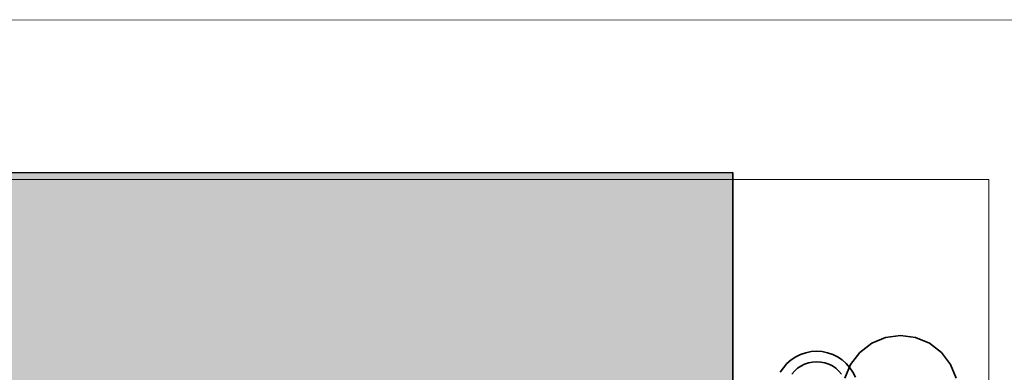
# Model space of a CAD drawing. Extents: x -223 to 557, y -138 to 606.
# Tile 320 of 347: x 274.68 to 284.06, y 356.96 to 360.31. Entities that reach past the tile are written whole.
import ezdxf
from ezdxf.lldxf.tags import DXFTag

# ---------------------------------------------------------------- set-up
doc = ezdxf.new("R2010")
doc.units = 0
doc.layers.get('0').update_dxf_attribs({"lineweight": 35})
doc.layers.add('5_EG-AUSBAU', color=7, linetype='Continuous', lineweight=25)
doc.layers.add('5_EG-HLSE', color=7, linetype='Continuous', lineweight=25)
for name, color, linetype, lineweight, true_color in [('H_Heizkoerper', 1, 'Continuous', 35, 0xff0000), ('H_Heizkoerperflaeche', 7, 'Continuous', 35, 0xc0c0c0), ('H_Vorlauf', 1, 'Continuous', 35, 0xff0000)]:
    doc.layers.add(name, color=color, linetype=linetype, lineweight=lineweight, true_color=true_color)
tags = doc.linetypes.add('ALL_S14', pattern=[0.002, 0.001, -0.001]).pattern_tags.tags
tags[6:7] = [DXFTag(74, 4), DXFTag(75, 0), DXFTag(340, '0'), DXFTag(46, 1.0), DXFTag(50, 0.0), DXFTag(44, 0.0), DXFTag(45, 0.0)]
tags[4:5] = [DXFTag(74, 4), DXFTag(75, 0), DXFTag(340, '0'), DXFTag(46, 1.0), DXFTag(50, 0.0), DXFTag(44, 0.0), DXFTag(45, 0.0)]

# ---------------------------------------------------------------- blocks, each defined once
blk = doc.blocks.new('Referenz-A07ALDUO1N', base_point=(-167.6747, -99.33))
at = {"layer": '5_EG-AUSBAU', "color": 0, "lineweight": 13}
blk.add_line((263.2854, 360.3031), (284.5566, 360.3133), dxfattribs=at)
at = {"layer": '5_EG-HLSE', "color": 0, "linetype": 'ALL_S14', "lineweight": 13, "ltscale": 0.13}
for p, q in [((263.9148, 358.7912), (283.9148, 358.7912)), ((283.9148, 358.7912), (283.9148, 356.7912)), ((283.9148, 358.7912), (283.9148, 358.7912))]:
    blk.add_line(p, q, dxfattribs=at)
blk = doc.blocks.new('Heizkörper-A07ALDUY1N', base_point=(254.7664, 350.314))
at = {"color": 0, "linetype": 'ByBlock', "lineweight": -2, "ltscale": 0.35}
for p, q in [((264.913, 358.8564), (281.473, 358.8575)), ((281.473, 358.8575), (281.4733, 354.6575))]:
    blk.add_line(p, q, dxfattribs=at)
at = {"layer": 'H_Heizkoerperflaeche', "linetype": 'ByBlock', "lineweight": -2, "ltscale": 0.35}
for points in [[(281.473, 358.8564), (264.913, 358.8564), (281.473, 358.8575)], [(264.9133, 354.6575), (281.473, 358.8564), (264.913, 358.8564)], [(281.4733, 354.6575), (264.9133, 354.6575), (281.473, 358.8564)]]:
    blk.add_solid(points, dxfattribs=at)
at = {"layer": 'H_Vorlauf', "color": 0, "linetype": 'ByBlock', "lineweight": -2, "ltscale": 0.35}
for p, q in [((282.12, 357.1271), (282.0731, 357.1039)), ((282.1696, 357.1439), (282.12, 357.1271)), ((282.2209, 357.1541), (282.1696, 357.1439)), ((282.2731, 357.1575), (282.2209, 357.1541)), ((282.3253, 357.1541), (282.2731, 357.1575)), ((282.3766, 357.1439), (282.3253, 357.1541)), ((282.4262, 357.1271), (282.3766, 357.1439)), ((282.4731, 357.104), (282.4262, 357.1271)), ((281.9903, 357.0404), (281.9558, 357.001)), ((282.0296, 357.0749), (281.9903, 357.0404)), ((282.0731, 357.1039), (282.0296, 357.0749)), ((282.1583, 357.0347), (282.1231, 357.0173)), ((282.1955, 357.0473), (282.1583, 357.0347)), ((282.2339, 357.055), (282.1955, 357.0473)), ((282.2731, 357.0575), (282.2339, 357.055)), ((282.3123, 357.055), (282.2731, 357.0575)), ((282.3507, 357.0473), (282.3123, 357.055)), ((282.3879, 357.0347), (282.3507, 357.0473)), ((282.4231, 357.0174), (282.3879, 357.0347)), ((282.5166, 357.0749), (282.4731, 357.104)), ((282.5559, 357.0404), (282.5166, 357.0749)), ((282.5904, 357.0011), (282.5559, 357.0404)), ((281.9558, 357.001), (281.9267, 356.9575)), ((282.061, 356.9697), (282.0351, 356.9402)), ((282.0905, 356.9955), (282.061, 356.9697)), ((282.1231, 357.0173), (282.0905, 356.9955)), ((282.4557, 356.9956), (282.4231, 357.0174)), ((282.4852, 356.9697), (282.4557, 356.9956)), ((282.5111, 356.9402), (282.4852, 356.9697)), ((282.6195, 356.9576), (282.5904, 357.0011)), ((282.6427, 356.9106), (282.6195, 356.9576))]:
    blk.add_line(p, q, dxfattribs=at)
blk = doc.blocks.new('Geometrie-A07ALE0O1N', base_point=(218.238, 301.4785))
at = {"layer": 'H_Vorlauf', "lineweight": -2}
for p, q in [((282.7981, 357.2339), (282.6842, 357.1465)), ((282.6842, 357.1465), (282.7981, 357.2339)), ((282.9308, 357.2889), (282.7981, 357.2339)), ((282.7981, 357.2339), (282.9308, 357.2889)), ((283.0731, 357.3076), (282.9308, 357.2889)), ((282.9308, 357.2889), (283.0731, 357.3076)), ((283.2155, 357.2889), (283.0731, 357.3076)), ((283.0731, 357.3076), (283.2155, 357.2889)), ((283.3481, 357.2339), (283.2155, 357.2889)), ((283.2155, 357.2889), (283.3481, 357.2339)), ((283.462, 357.1465), (283.3481, 357.2339)), ((283.3481, 357.2339), (283.462, 357.1465)), ((282.6842, 357.1465), (282.5968, 357.0326)), ((282.5968, 357.0326), (282.6842, 357.1465)), ((283.5494, 357.0326), (283.462, 357.1465)), ((283.462, 357.1465), (283.5494, 357.0326)), ((282.5968, 357.0326), (282.5419, 356.9)), ((282.5419, 356.9), (282.5968, 357.0326)), ((283.6044, 356.9), (283.5494, 357.0326)), ((283.5494, 357.0326), (283.6044, 356.9))]:
    blk.add_line(p, q, dxfattribs=at)

msp = doc.modelspace()

# ---------------------------------------------------------------- block references
at = {"color": 251, "lineweight": 25, "ltscale": 0.25, "true_color": 0x585858}
msp.add_blockref('Referenz-A07ALDUO1N', (-167.6747, -99.33), dxfattribs=at)
at = {"linetype": 'Continuous', "ltscale": 0.35}
msp.add_blockref('Geometrie-A07ALE0O1N', (218.238, 301.4785), dxfattribs=at)
at = {"layer": 'H_Heizkoerper', "ltscale": 0.35}
msp.add_blockref('Heizkörper-A07ALDUY1N', (254.7664, 350.314), dxfattribs=at)

doc.saveas('drawing.dxf')
